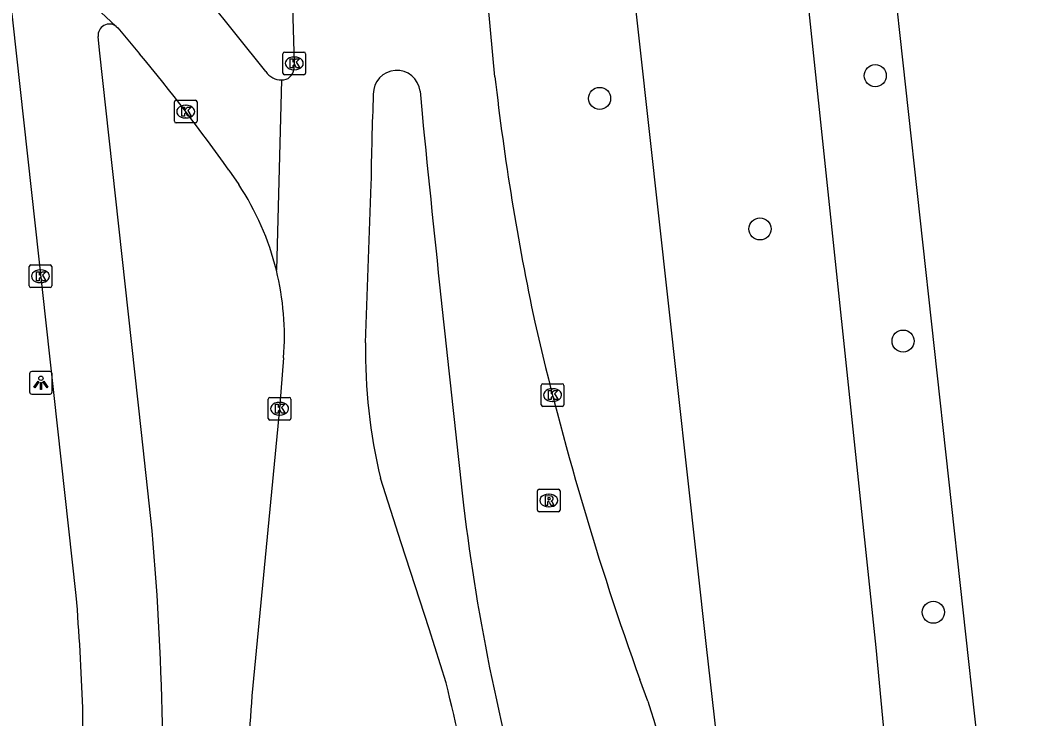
# Model space of a CAD drawing. Extents: x 160026 to 161302, y 384757 to 385701.
# Drawn here: x 161242.56 to 161286.83, y 384996.78 to 385027.72 of the extents above; entities that cross this region are included whole.
import ezdxf

# ---------------------------------------------------------------- set-up
doc = ezdxf.new("R2010")
doc.units = 0
for name, color, linetype in [('IMGEO_Berm_groen', 7, 'Continuous'), ('IMGEO_Boom', 7, 'Continuous'), ('IMGEO_Fietspad_gesloten', 7, 'Continuous'), ('IMGEO_Kolk', 7, 'Continuous'), ('IMGEO_Lichtpunt', 7, 'Continuous'), ('IMGEO_OVBaan_gesloten', 7, 'Continuous'), ('IMGEO_Rijbaan_regionaal_gesloten', 7, 'Continuous'), ('IMGEO_Rijbaan_regionaal_open', 7, 'Continuous'), ('IMGEO_Rioolput', 7, 'Continuous')]:
    doc.layers.add(name, color=color, linetype=linetype)

msp = doc.modelspace()

# ---------------------------------------------------------------- linework, layer by layer
at = {"layer": 'IMGEO_Berm_groen'}
msp.add_lwpolyline([(161276.383, 385038.625), (161280.451, 384999.944), (161281.559, 384988.227), (161274.36, 384987.608), (161272.958, 384999.996), (161268.739, 385038.136), (161276.383, 385038.625)], dxfattribs=at)
at = {"layer": 'IMGEO_Boom'}
for centre in [(161280.424, 385025.258), (161268.222, 385024.251), (161275.323, 385018.476), (161281.66, 385013.512), (161282.997, 385001.511)]:
    msp.add_circle(centre, 0.489, dxfattribs=at)
at = {"layer": 'IMGEO_Fietspad_gesloten'}
for points in [[(161245.057, 385002.255), (161241.761, 385032.172)], [(161248.42, 385005.119), (161247.939, 385009.468), (161246.077, 385026.384), (161246.019, 385026.997)], [(161245.366, 384988.765), (161245.351, 384992.02), (161245.345, 384997.275)]]:
    msp.add_lwpolyline(points, dxfattribs=at)
for centre, radius, start, end in [((161246.521, 385027.04), 0.504, 52.3282, 184.9126), ((161116.183, 384993.893), 132.712, 0.90858, 4.85257), ((161112.198, 384992.073), 133.249, 2.23728, 4.38233)]:
    msp.add_arc(centre, radius, start, end, dxfattribs=at)
at = {"layer": 'IMGEO_Kolk'}
for p, q in [((161254.205, 385025.377), (161254.205, 385026.229)), ((161254.28, 385026.303), (161255.132, 385026.303)), ((161255.206, 385026.229), (161255.206, 385025.377)), ((161254.693, 385026.083), (161254.718, 385026.083)), ((161255.132, 385025.303), (161254.28, 385025.303)), ((161254.716, 385025.523), (161254.691, 385025.523)), ((161249.401, 385023.243), (161249.401, 385024.095)), ((161249.476, 385024.169), (161250.328, 385024.169)), ((161249.889, 385023.949), (161249.914, 385023.949)), ((161250.402, 385024.095), (161250.402, 385023.243)), ((161250.328, 385023.169), (161249.476, 385023.169)), ((161249.912, 385023.389), (161249.887, 385023.389)), ((161242.97, 385015.955), (161242.97, 385016.807)), ((161243.045, 385016.881), (161243.897, 385016.881)), ((161243.971, 385016.807), (161243.971, 385015.955)), ((161243.458, 385016.661), (161243.483, 385016.661)), ((161243.481, 385016.101), (161243.456, 385016.101)), ((161243.897, 385015.881), (161243.045, 385015.881)), ((161265.64, 385010.697), (161265.64, 385011.549)), ((161265.715, 385011.623), (161266.567, 385011.623)), ((161266.641, 385011.549), (161266.641, 385010.697)), ((161266.128, 385011.403), (161266.153, 385011.403)), ((161253.555, 385010.092), (161253.555, 385010.944)), ((161253.63, 385011.018), (161254.482, 385011.018)), ((161254.043, 385010.798), (161254.068, 385010.798)), ((161254.556, 385010.944), (161254.556, 385010.092)), ((161266.567, 385010.623), (161265.715, 385010.623)), ((161266.151, 385010.843), (161266.126, 385010.843)), ((161254.066, 385010.238), (161254.041, 385010.238)), ((161254.482, 385010.018), (161253.63, 385010.018))]:
    msp.add_line(p, q, dxfattribs=at)
for points in [[(161254.205, 385025.377), (161254.205, 385026.229)], [(161254.28, 385026.303), (161255.132, 385026.303)], [(161255.206, 385026.229), (161255.206, 385025.377)], [(161254.526, 385026.003), (161254.649, 385026.003), (161254.649, 385025.852), (161254.779, 385026.003), (161254.943, 385026.003), (161254.797, 385025.852), (161254.95, 385025.603), (161254.798, 385025.603), (161254.713, 385025.767), (161254.649, 385025.7), (161254.649, 385025.603), (161254.526, 385025.603), (161254.526, 385026.003)], [(161255.132, 385025.303), (161254.28, 385025.303)], [(161249.401, 385023.243), (161249.401, 385024.095)], [(161249.476, 385024.169), (161250.328, 385024.169)], [(161250.402, 385024.095), (161250.402, 385023.243)], [(161249.722, 385023.869), (161249.845, 385023.869), (161249.845, 385023.718), (161249.975, 385023.869), (161250.139, 385023.869), (161249.993, 385023.718), (161250.146, 385023.469), (161249.994, 385023.469), (161249.909, 385023.633), (161249.845, 385023.566), (161249.845, 385023.469), (161249.722, 385023.469), (161249.722, 385023.869)], [(161250.328, 385023.169), (161249.476, 385023.169)], [(161242.97, 385015.955), (161242.97, 385016.807)], [(161243.045, 385016.881), (161243.897, 385016.881)], [(161243.971, 385016.807), (161243.971, 385015.955)], [(161243.291, 385016.581), (161243.414, 385016.581), (161243.414, 385016.43), (161243.544, 385016.581), (161243.708, 385016.581), (161243.562, 385016.43), (161243.715, 385016.181), (161243.563, 385016.181), (161243.478, 385016.345), (161243.414, 385016.278), (161243.414, 385016.181), (161243.291, 385016.181), (161243.291, 385016.581)], [(161243.897, 385015.881), (161243.045, 385015.881)], [(161265.64, 385010.697), (161265.64, 385011.549)], [(161265.715, 385011.623), (161266.567, 385011.623)], [(161266.641, 385011.549), (161266.641, 385010.697)], [(161265.961, 385011.323), (161266.084, 385011.323), (161266.084, 385011.172), (161266.214, 385011.323), (161266.378, 385011.323), (161266.232, 385011.172), (161266.385, 385010.923), (161266.233, 385010.923), (161266.148, 385011.087), (161266.084, 385011.02), (161266.084, 385010.923), (161265.961, 385010.923), (161265.961, 385011.323)], [(161253.555, 385010.092), (161253.555, 385010.944)], [(161253.63, 385011.018), (161254.482, 385011.018)], [(161253.876, 385010.718), (161253.999, 385010.718), (161253.999, 385010.567), (161254.129, 385010.718), (161254.293, 385010.718), (161254.147, 385010.567), (161254.3, 385010.318), (161254.148, 385010.318), (161254.063, 385010.482), (161253.999, 385010.415), (161253.999, 385010.318), (161253.876, 385010.318), (161253.876, 385010.718)], [(161254.556, 385010.944), (161254.556, 385010.092)], [(161266.567, 385010.623), (161265.715, 385010.623)], [(161254.482, 385010.018), (161253.63, 385010.018)]]:
    msp.add_lwpolyline(points, dxfattribs=at)
for centre, start, end in [((161254.282, 385026.227), 91.552, 178.448), ((161254.282, 385026.227), 91.552, 178.448), ((161255.13, 385026.227), 1.552, 88.448), ((161255.13, 385026.227), 1.552, 88.448), ((161254.282, 385025.379), 181.552, 268.448), ((161254.282, 385025.379), 181.552, 268.448), ((161255.13, 385025.379), 271.552, 358.448), ((161255.13, 385025.379), 271.552, 358.448), ((161249.478, 385024.093), 91.552, 178.448), ((161249.478, 385024.093), 91.552, 178.448), ((161250.326, 385024.093), 1.552, 88.448), ((161250.326, 385024.093), 1.552, 88.448), ((161249.478, 385023.245), 181.552, 268.448), ((161249.478, 385023.245), 181.552, 268.448), ((161250.326, 385023.245), 271.552, 358.448), ((161250.326, 385023.245), 271.552, 358.448), ((161243.047, 385016.805), 91.552, 178.448), ((161243.047, 385016.805), 91.552, 178.448), ((161243.895, 385016.805), 1.552, 88.448), ((161243.895, 385016.805), 1.552, 88.448), ((161243.047, 385015.957), 181.552, 268.448), ((161243.047, 385015.957), 181.552, 268.448), ((161243.895, 385015.957), 271.552, 358.448), ((161243.895, 385015.957), 271.552, 358.448), ((161265.717, 385011.547), 91.552, 178.448), ((161265.717, 385011.547), 91.552, 178.448), ((161266.565, 385011.547), 1.552, 88.448), ((161266.565, 385011.547), 1.552, 88.448), ((161253.632, 385010.942), 91.552, 178.448), ((161253.632, 385010.942), 91.552, 178.448), ((161254.48, 385010.942), 1.552, 88.448), ((161254.48, 385010.942), 1.552, 88.448), ((161265.717, 385010.699), 181.552, 268.448), ((161265.717, 385010.699), 181.552, 268.448), ((161266.565, 385010.699), 271.552, 358.448), ((161266.565, 385010.699), 271.552, 358.448), ((161253.632, 385010.094), 181.552, 268.448), ((161253.632, 385010.094), 181.552, 268.448), ((161254.48, 385010.094), 271.552, 358.448), ((161254.48, 385010.094), 271.552, 358.448)]:
    msp.add_arc(centre, 0.0765, start, end, dxfattribs=at)
for centre, major_axis, ratio, start_param, end_param in [((161254.692, 385025.803), (-0.387, 0.002), 0.722429, 4.712389, 7.853982), ((161254.717, 385025.803), (-0.39, 0.002), 0.717154, 1.570796, 4.712389), ((161249.888, 385023.669), (-0.387, 0.002), 0.722429, 4.712389, 7.853982), ((161249.913, 385023.669), (-0.39, 0.002), 0.717154, 1.570796, 4.712389), ((161243.457, 385016.381), (-0.387, 0.002), 0.722429, 4.712389, 7.853982), ((161243.482, 385016.381), (-0.39, 0.002), 0.717154, 1.570796, 4.712389), ((161266.127, 385011.123), (-0.387, 0.002), 0.722429, 4.712389, 7.853982), ((161266.152, 385011.123), (-0.39, 0.002), 0.717154, 1.570796, 4.712389), ((161254.042, 385010.518), (-0.387, 0.002), 0.722429, 4.712389, 7.853982), ((161254.067, 385010.518), (-0.39, 0.002), 0.717154, 1.570796, 4.712389)]:
    msp.add_ellipse(centre, major_axis=major_axis, ratio=ratio, start_param=start_param, end_param=end_param, dxfattribs=at)
at = {"layer": 'IMGEO_Lichtpunt'}
for p, q in [((161242.992, 385012.068), (161242.992, 385011.261)), ((161242.992, 385012.068), (161242.992, 385011.261)), ((161243.894, 385012.163), (161243.086, 385012.163)), ((161243.894, 385012.163), (161243.086, 385012.163)), ((161243.988, 385011.261), (161243.988, 385012.068)), ((161243.988, 385011.261), (161243.988, 385012.068)), ((161243.086, 385011.167), (161243.894, 385011.167)), ((161243.086, 385011.167), (161243.894, 385011.167))]:
    msp.add_line(p, q, dxfattribs=at)
for points in [[(161243.366, 385011.732), (161243.405, 385011.704), (161243.217, 385011.442), (161243.179, 385011.469), (161243.366, 385011.732)], [(161243.468, 385011.684), (161243.515, 385011.684), (161243.515, 385011.362), (161243.468, 385011.362), (161243.468, 385011.684)], [(161243.578, 385011.704), (161243.616, 385011.731), (161243.803, 385011.469), (161243.764, 385011.441), (161243.578, 385011.704)]]:
    msp.add_lwpolyline(points, dxfattribs=at)
msp.add_circle((161243.491, 385011.866), 0.0994, dxfattribs=at)
for centre, start, end in [((161243.086, 385012.068), 90, 180), ((161243.086, 385012.068), 90, 180), ((161243.894, 385012.068), 0, 90), ((161243.894, 385012.068), 0, 90), ((161243.086, 385011.261), 180, 270), ((161243.086, 385011.261), 180, 270), ((161243.894, 385011.261), 270, 0), ((161243.894, 385011.261), 270, 360)]:
    msp.add_arc(centre, 0.0946, start, end, dxfattribs=at)
at = {"layer": 'IMGEO_OVBaan_gesloten'}
msp.add_lwpolyline([(161268.866, 385143.256), (161276.329, 385074.305), (161278.274, 385056.566), (161279.225, 385047.892), (161286.834, 384978.486)], dxfattribs=at)
at = {"layer": 'IMGEO_Rijbaan_regionaal_gesloten'}
for points in [[(161263.591, 385025.204), (161263.284, 385028.402), (161262.209, 385038.291), (161259.912, 385059.435), (161255.996, 385095.514), (161251.027, 385141.301)], [(161254.189, 385040.933), (161254.321, 385038.866), (161254.706, 385025.803), (161254.684, 385025.56)], [(161254.143, 385025.068), (161253.913, 385016.652)], [(161260.273, 385024.572), (161260.362, 385023.585)], [(161257.864, 385013.436), (161258.104, 385020.464)], [(161254.234, 385012.771), (161254.056, 385010.518), (161252.835, 384997.807)], [(161261.43, 384998.385), (161260.68, 385000.779), (161259.444, 385004.585), (161258.525, 385007.442)], [(161270.358, 384997.569), (161270.004, 384998.532)]]:
    msp.add_lwpolyline(points, dxfattribs=at)
for centre, radius, start, end in [((161254.171, 385025.581), 0.514, 266.9287, 357.6398), ((161259.243, 385024.458), 1.037, 6.3157, 181.0474), ((161376.35, 385037.967), 113.479, 186.45792, 192.01278), ((161393.486, 385018.979), 135.391, 177.6887, 179.37149), ((162618.792, 385159.016), 1365.165, 185.6934, 186.425378), ((161242.118, 385013.723), 12.153, 355.5086, 13.9478), ((161401.187, 385045.673), 139.396, 192.98595, 199.76606), ((161281.922, 385013.056), 24.061, 179.0942, 193.4918), ((161351.373, 385016.813), 89.794, 186.7608, 196.67578), ((161114.566, 384962.32), 151.227, 11.6068, 13.797), ((161322.808, 384992.09), 70.207, 175.32931, 179.37744), ((161984.025, 385219.831), 747.477, 197.29849, 197.834127)]:
    msp.add_arc(centre, radius, start, end, dxfattribs=at)
at = {"layer": 'IMGEO_Rijbaan_regionaal_open'}
for points in [[(161243.484, 385030.562), (161246.829, 385027.439)], [(161253.452, 385025.441), (161249.571, 385030.301)], [(161246.829, 385027.439), (161246.897, 385027.375), (161247.859, 385026.228)], [(161251.81, 385021.077), (161252.248, 385020.436)]]:
    msp.add_lwpolyline(points, dxfattribs=at)
for centre, radius, start, end in [((161184.144, 384973.266), 82.853, 35.24426, 39.73471), ((161254.145, 385025.899), 0.831, 213.442, 269.8379), ((161242.135, 385013.728), 12.136, 13.9432, 33.5568)]:
    msp.add_arc(centre, radius, start, end, dxfattribs=at)
at = {"layer": 'IMGEO_Rioolput'}
for p, q in [((161265.473, 385006.029), (161265.473, 385006.881)), ((161265.548, 385006.955), (161266.4, 385006.955)), ((161265.961, 385006.735), (161265.986, 385006.735)), ((161266.474, 385006.881), (161266.474, 385006.029)), ((161265.984, 385006.175), (161265.959, 385006.175)), ((161266.4, 385005.955), (161265.548, 385005.955))]:
    msp.add_line(p, q, dxfattribs=at)
for points in [[(161265.473, 385006.029), (161265.473, 385006.881)], [(161265.548, 385006.955), (161266.4, 385006.955)], [(161266.062, 385006.653), (161265.81, 385006.655), (161265.81, 385006.255)], [(161266.474, 385006.881), (161266.474, 385006.029)], [(161265.81, 385006.255), (161265.934, 385006.255), (161265.934, 385006.417), (161265.945, 385006.417)], [(161265.988, 385006.574), (161265.934, 385006.574), (161265.934, 385006.493)], [(161265.934, 385006.493), (161265.986, 385006.493)], [(161265.992, 385006.388), (161266.063, 385006.255), (161266.203, 385006.255), (161266.138, 385006.381)], [(161266.4, 385005.955), (161265.548, 385005.955)]]:
    msp.add_lwpolyline(points, dxfattribs=at)
for centre, radius, start, end in [((161265.55, 385006.879), 0.0765, 91.552, 178.448), ((161265.55, 385006.879), 0.0765, 91.552, 178.448), ((161266.061, 385006.543), 0.109, 350.3612, 89.416), ((161266.398, 385006.879), 0.0765, 1.552, 88.448), ((161266.398, 385006.879), 0.0765, 1.552, 88.448), ((161265.944, 385006.364), 0.0533, 26.0293, 88.6989), ((161265.97, 385006.682), 0.19, 274.7715, 282.9687), ((161265.994, 385006.478), 0.0964, 77.0061, 93.1865), ((161266.008, 385006.535), 0.0378, 276.6634, 79.6772), ((161266.059, 385006.543), 0.112, 277.5842, 350.9817), ((161266.043, 385006.328), 0.108, 29.5134, 73.7905), ((161265.55, 385006.031), 0.0765, 181.552, 268.448), ((161265.55, 385006.031), 0.0765, 181.552, 268.448), ((161266.398, 385006.031), 0.0765, 271.552, 358.448), ((161266.398, 385006.031), 0.0765, 271.552, 358.448)]:
    msp.add_arc(centre, radius, start, end, dxfattribs=at)
for centre, major_axis, ratio, start_param, end_param in [((161265.96, 385006.455), (-0.387, 0.002), 0.722429, 4.712389, 7.853982), ((161265.985, 385006.455), (-0.39, 0.002), 0.717154, 1.570796, 4.712389)]:
    msp.add_ellipse(centre, major_axis=major_axis, ratio=ratio, start_param=start_param, end_param=end_param, dxfattribs=at)

doc.saveas('drawing.dxf')
